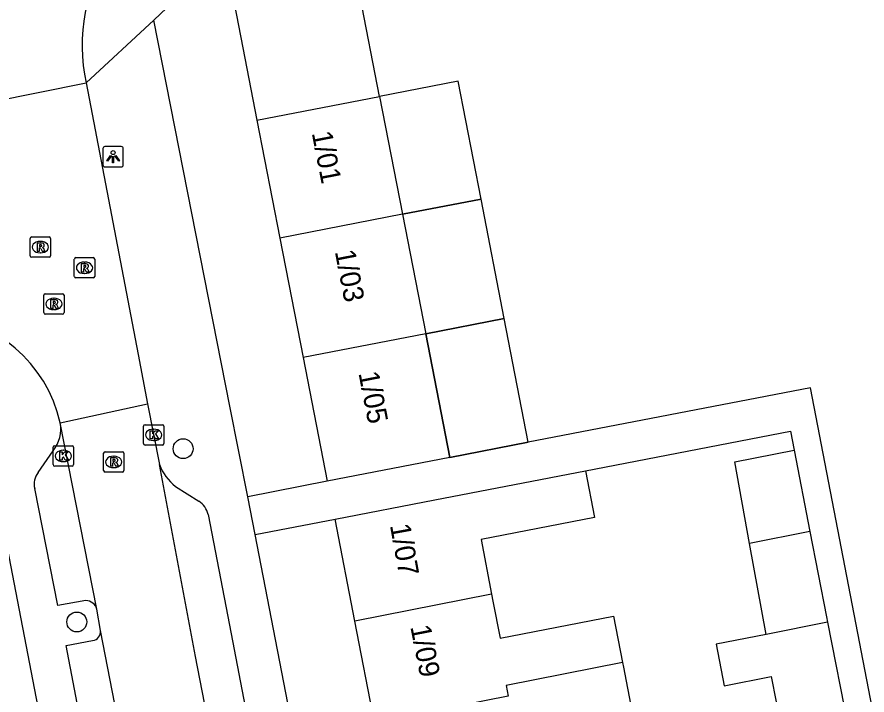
# Model space of a CAD drawing. Extents: x 162172 to 163187, y 382874 to 383684.
# Drawn here: x 163070.55 to 163112.34, y 383419.83 to 383453.17 of the extents above; entities that cross this region are included whole.
import ezdxf

# ---------------------------------------------------------------- set-up
doc = ezdxf.new("R2010")
doc.units = 0
for name, color, linetype in [('IMGEO_Boom', 7, 'Continuous'), ('IMGEO_Kolk', 7, 'Continuous'), ('IMGEO_Lichtpunt', 7, 'Continuous'), ('IMGEO_Pand', 7, 'Continuous'), ('IMGEO_Pand_nummerreeks', 7, 'Continuous'), ('IMGEO_Pand_overbouw', 7, 'Continuous'), ('IMGEO_Rijbaan_lokaal_open', 7, 'Continuous'), ('IMGEO_Rioolput', 7, 'Continuous'), ('IMGEO_Voetpad_open', 7, 'Continuous')]:
    doc.layers.add(name, color=color, linetype=linetype)

msp = doc.modelspace()

# ---------------------------------------------------------------- linework, layer by layer
at = {"layer": 'IMGEO_Boom'}
for centre in [(163078.714, 383431.943), (163073.487, 383423.425)]:
    msp.add_circle(centre, 0.489, dxfattribs=at)
at = {"layer": 'IMGEO_Kolk'}
for p, q in [((163076.765, 383432.198), (163076.765, 383433.05)), ((163076.84, 383433.124), (163077.692, 383433.124)), ((163077.766, 383433.05), (163077.766, 383432.198)), ((163077.253, 383432.904), (163077.278, 383432.904)), ((163072.401, 383432.086), (163073.253, 383432.086)), ((163077.692, 383432.124), (163076.84, 383432.124)), ((163077.276, 383432.344), (163077.251, 383432.344)), ((163072.326, 383431.16), (163072.326, 383432.012)), ((163072.814, 383431.866), (163072.839, 383431.866)), ((163073.327, 383432.012), (163073.327, 383431.16)), ((163072.837, 383431.306), (163072.812, 383431.306)), ((163073.253, 383431.086), (163072.401, 383431.086))]:
    msp.add_line(p, q, dxfattribs=at)
for points in [[(163076.765, 383432.198), (163076.765, 383433.05)], [(163076.84, 383433.124), (163077.692, 383433.124)], [(163077.766, 383433.05), (163077.766, 383432.198)], [(163077.086, 383432.824), (163077.209, 383432.824), (163077.209, 383432.673), (163077.339, 383432.824), (163077.503, 383432.824), (163077.357, 383432.673), (163077.51, 383432.424), (163077.358, 383432.424), (163077.273, 383432.588), (163077.209, 383432.521), (163077.209, 383432.424), (163077.086, 383432.424), (163077.086, 383432.824)], [(163072.401, 383432.086), (163073.253, 383432.086)], [(163077.692, 383432.124), (163076.84, 383432.124)], [(163072.326, 383431.16), (163072.326, 383432.012)], [(163072.647, 383431.786), (163072.77, 383431.786), (163072.77, 383431.635), (163072.9, 383431.786), (163073.064, 383431.786), (163072.918, 383431.635), (163073.071, 383431.386), (163072.919, 383431.386), (163072.834, 383431.55), (163072.77, 383431.483), (163072.77, 383431.386), (163072.647, 383431.386), (163072.647, 383431.786)], [(163073.327, 383432.012), (163073.327, 383431.16)], [(163073.253, 383431.086), (163072.401, 383431.086)]]:
    msp.add_lwpolyline(points, dxfattribs=at)
for centre, start, end in [((163076.842, 383433.048), 91.552, 178.448), ((163076.842, 383433.048), 91.552, 178.448), ((163077.69, 383433.048), 1.552, 88.448), ((163077.69, 383433.048), 1.552, 88.448), ((163072.403, 383432.01), 91.552, 178.448), ((163072.403, 383432.01), 91.552, 178.448), ((163073.251, 383432.01), 1.552, 88.448), ((163073.251, 383432.01), 1.552, 88.448), ((163076.842, 383432.2), 181.552, 268.448), ((163076.842, 383432.2), 181.552, 268.448), ((163077.69, 383432.2), 271.552, 358.448), ((163077.69, 383432.2), 271.552, 358.448), ((163072.403, 383431.162), 181.552, 268.448), ((163072.403, 383431.162), 181.552, 268.448), ((163073.251, 383431.162), 271.552, 358.448), ((163073.251, 383431.162), 271.552, 358.448)]:
    msp.add_arc(centre, 0.0765, start, end, dxfattribs=at)
for centre, major_axis, ratio, start_param, end_param in [((163077.252, 383432.624), (-0.387, 0.002), 0.722429, 4.712389, 7.853982), ((163077.277, 383432.624), (-0.39, 0.002), 0.717154, 1.570796, 4.712389), ((163072.813, 383431.586), (-0.387, 0.002), 0.722429, 4.712389, 7.853982), ((163072.838, 383431.586), (-0.39, 0.002), 0.717154, 1.570796, 4.712389)]:
    msp.add_ellipse(centre, major_axis=major_axis, ratio=ratio, start_param=start_param, end_param=end_param, dxfattribs=at)
at = {"layer": 'IMGEO_Lichtpunt'}
for p, q in [((163075.676, 383446.795), (163074.868, 383446.795)), ((163075.676, 383446.795), (163074.868, 383446.795)), ((163074.774, 383446.7), (163074.774, 383445.893)), ((163074.774, 383446.7), (163074.774, 383445.893)), ((163075.77, 383445.893), (163075.77, 383446.7)), ((163075.77, 383445.893), (163075.77, 383446.7)), ((163074.868, 383445.799), (163075.676, 383445.799)), ((163074.868, 383445.799), (163075.676, 383445.799))]:
    msp.add_line(p, q, dxfattribs=at)
for points in [[(163075.148, 383446.364), (163075.187, 383446.336), (163074.999, 383446.074), (163074.961, 383446.101), (163075.148, 383446.364)], [(163075.25, 383446.316), (163075.297, 383446.316), (163075.297, 383445.994), (163075.25, 383445.994), (163075.25, 383446.316)], [(163075.36, 383446.336), (163075.398, 383446.363), (163075.585, 383446.101), (163075.546, 383446.073), (163075.36, 383446.336)]]:
    msp.add_lwpolyline(points, dxfattribs=at)
msp.add_circle((163075.273, 383446.498), 0.0994, dxfattribs=at)
for centre, start, end in [((163074.868, 383446.7), 90, 180), ((163074.868, 383446.7), 90, 180), ((163075.676, 383446.7), 0, 90), ((163075.676, 383446.7), 0, 90), ((163074.868, 383445.893), 180, 270), ((163074.868, 383445.893), 180, 270), ((163075.676, 383445.893), 270, 0), ((163075.676, 383445.893), 270, 360)]:
    msp.add_arc(centre, 0.0946, start, end, dxfattribs=at)
at = {"layer": 'IMGEO_Pand'}
for points in [[(163080.745, 383456.321), (163082.346, 383448.092)], [(163088.374, 383449.258), (163087.402, 383454.255), (163089.353, 383456.172)], [(163082.346, 383448.092), (163088.374, 383449.258)], [(163088.374, 383449.258), (163089.501, 383443.467)], [(163082.346, 383448.092), (163083.473, 383442.301)], [(163089.501, 383443.467), (163083.473, 383442.301)], [(163089.501, 383443.467), (163090.642, 383437.598)], [(163083.473, 383442.301), (163084.614, 383436.431)], [(163090.642, 383437.598), (163084.614, 383436.431)], [(163091.826, 383431.512), (163090.642, 383437.598)], [(163084.614, 383436.431), (163085.798, 383430.346)], [(163106.561, 383427.285), (163105.834, 383431.298), (163108.759, 383431.877)], [(163108.759, 383431.877), (163109.534, 383427.87)], [(163091.826, 383431.512), (163085.798, 383430.346)], [(163086.182, 383428.486), (163091.092, 383429.432), (163098.496, 383430.86)], [(163098.496, 383430.86), (163098.941, 383428.553), (163093.367, 383427.478), (163093.88, 383424.791)], [(163087.159, 383423.469), (163086.182, 383428.486)], [(163109.534, 383427.87), (163106.561, 383427.285)], [(163109.534, 383427.87), (163110.343, 383423.683), (163110.398, 383423.407)], [(163107.371, 383422.812), (163106.561, 383427.285)], [(163093.88, 383424.791), (163087.159, 383423.469)], [(163093.88, 383424.791), (163093.946, 383424.444), (163094.298, 383422.627), (163099.877, 383423.714), (163100.318, 383421.427)], [(163088.13, 383418.487), (163087.159, 383423.469)], [(163110.398, 383423.407), (163107.371, 383422.812)], [(163110.398, 383423.407), (163111.43, 383418.166)], [(163107.371, 383422.812), (163104.917, 383422.33), (163105.321, 383420.282), (163107.622, 383420.736), (163108.111, 383418.253), (163108.251, 383417.541)], [(163100.318, 383421.427), (163094.591, 383420.302), (163094.693, 383419.783), (163088.13, 383418.487)], [(163100.318, 383421.427), (163100.36, 383421.211), (163100.778, 383419.05), (163101.332, 383416.181)]]:
    msp.add_lwpolyline(points, dxfattribs=at)
at = {"layer": 'IMGEO_Pand_overbouw'}
for points in [[(163088.374, 383449.258), (163089.501, 383443.467), (163093.359, 383444.215), (163092.233, 383450.005)], [(163093.359, 383444.215), (163089.501, 383443.467), (163090.642, 383437.598), (163094.501, 383438.344)], [(163094.501, 383438.344), (163090.642, 383437.598), (163091.826, 383431.512), (163095.685, 383432.258)]]:
    msp.add_lwpolyline(points, close=True, dxfattribs=at)
at = {"layer": 'IMGEO_Rijbaan_lokaal_open'}
for points in [[(163073.861, 383450.353), (163073.943, 383449.93)], [(163069.3, 383448.988), (163073.943, 383449.93)], [(163073.943, 383449.93), (163076.504, 383436.574), (163076.97, 383434.143)], [(163072.674, 383433.222), (163076.97, 383434.143)], [(163076.97, 383434.143), (163077.552, 383431.164)], [(163074.479, 383424.058), (163072.674, 383433.222)], [(163089.51, 383369.298), (163079.326, 383421.724), (163077.552, 383431.164)], [(163074.659, 383423.001), (163074.479, 383424.058)], [(163085.258, 383368.481), (163074.659, 383423.001)]]:
    msp.add_lwpolyline(points, dxfattribs=at)
for centre, radius, start, end in [((163082.256, 383451.767), 8.514, 142.6337, 189.5602), ((163066.009, 383431.694), 6.838, 12.9111, 86.0297)]:
    msp.add_arc(centre, radius, start, end, dxfattribs=at)
at = {"layer": 'IMGEO_Rioolput'}
for p, q in [((163071.193, 383441.427), (163071.193, 383442.279)), ((163071.268, 383442.353), (163072.12, 383442.353)), ((163071.681, 383442.133), (163071.706, 383442.133)), ((163072.194, 383442.279), (163072.194, 383441.427)), ((163072.12, 383441.353), (163071.268, 383441.353)), ((163071.704, 383441.573), (163071.679, 383441.573)), ((163073.44, 383441.336), (163074.292, 383441.336)), ((163073.365, 383440.41), (163073.365, 383441.262)), ((163073.853, 383441.116), (163073.878, 383441.116)), ((163074.366, 383441.262), (163074.366, 383440.41)), ((163073.876, 383440.556), (163073.851, 383440.556)), ((163074.292, 383440.336), (163073.44, 383440.336)), ((163071.86, 383438.633), (163071.86, 383439.485)), ((163071.935, 383439.559), (163072.787, 383439.559)), ((163072.348, 383439.339), (163072.373, 383439.339)), ((163072.861, 383439.485), (163072.861, 383438.633)), ((163072.371, 383438.779), (163072.346, 383438.779)), ((163072.787, 383438.559), (163071.935, 383438.559)), ((163074.803, 383430.867), (163074.803, 383431.719)), ((163074.878, 383431.793), (163075.73, 383431.793)), ((163075.804, 383431.719), (163075.804, 383430.867)), ((163075.291, 383431.573), (163075.316, 383431.573)), ((163075.314, 383431.013), (163075.289, 383431.013)), ((163075.73, 383430.793), (163074.878, 383430.793))]:
    msp.add_line(p, q, dxfattribs=at)
for points in [[(163071.193, 383441.427), (163071.193, 383442.279)], [(163071.268, 383442.353), (163072.12, 383442.353)], [(163072.194, 383442.279), (163072.194, 383441.427)], [(163071.782, 383442.051), (163071.53, 383442.053), (163071.53, 383441.653)], [(163071.53, 383441.653), (163071.654, 383441.653), (163071.654, 383441.815), (163071.665, 383441.815)], [(163071.708, 383441.972), (163071.654, 383441.972), (163071.654, 383441.891)], [(163071.654, 383441.891), (163071.706, 383441.891)], [(163071.712, 383441.786), (163071.783, 383441.653), (163071.923, 383441.653), (163071.858, 383441.779)], [(163072.12, 383441.353), (163071.268, 383441.353)], [(163073.44, 383441.336), (163074.292, 383441.336)], [(163073.365, 383440.41), (163073.365, 383441.262)], [(163073.954, 383441.034), (163073.702, 383441.036), (163073.702, 383440.636)], [(163073.88, 383440.955), (163073.826, 383440.955), (163073.826, 383440.874)], [(163073.826, 383440.874), (163073.878, 383440.874)], [(163074.366, 383441.262), (163074.366, 383440.41)], [(163073.702, 383440.636), (163073.826, 383440.636), (163073.826, 383440.798), (163073.837, 383440.798)], [(163073.884, 383440.769), (163073.955, 383440.636), (163074.095, 383440.636), (163074.03, 383440.762)], [(163074.292, 383440.336), (163073.44, 383440.336)], [(163071.86, 383438.633), (163071.86, 383439.485)], [(163071.935, 383439.559), (163072.787, 383439.559)], [(163072.449, 383439.257), (163072.197, 383439.259), (163072.197, 383438.859)], [(163072.861, 383439.485), (163072.861, 383438.633)], [(163072.197, 383438.859), (163072.321, 383438.859), (163072.321, 383439.021), (163072.332, 383439.021)], [(163072.375, 383439.178), (163072.321, 383439.178), (163072.321, 383439.097)], [(163072.321, 383439.097), (163072.373, 383439.097)], [(163072.379, 383438.992), (163072.45, 383438.859), (163072.59, 383438.859), (163072.525, 383438.985)], [(163072.787, 383438.559), (163071.935, 383438.559)], [(163074.803, 383430.867), (163074.803, 383431.719)], [(163074.878, 383431.793), (163075.73, 383431.793)], [(163075.804, 383431.719), (163075.804, 383430.867)], [(163075.392, 383431.491), (163075.14, 383431.493), (163075.14, 383431.093)], [(163075.14, 383431.093), (163075.264, 383431.093), (163075.264, 383431.255), (163075.275, 383431.255)], [(163075.318, 383431.412), (163075.264, 383431.412), (163075.264, 383431.331)], [(163075.264, 383431.331), (163075.316, 383431.331)], [(163075.322, 383431.226), (163075.393, 383431.093), (163075.533, 383431.093), (163075.468, 383431.219)], [(163075.73, 383430.793), (163074.878, 383430.793)]]:
    msp.add_lwpolyline(points, dxfattribs=at)
for centre, radius, start, end in [((163071.27, 383442.277), 0.0765, 91.552, 178.448), ((163071.27, 383442.277), 0.0765, 91.552, 178.448), ((163072.118, 383442.277), 0.0765, 1.552, 88.448), ((163072.118, 383442.277), 0.0765, 1.552, 88.448), ((163071.664, 383441.762), 0.0533, 26.0293, 88.6989), ((163071.69, 383442.08), 0.19, 274.7715, 282.9687), ((163071.714, 383441.876), 0.0964, 77.0061, 93.1865), ((163071.728, 383441.933), 0.0378, 276.6634, 79.6772), ((163071.781, 383441.941), 0.109, 350.3612, 89.416), ((163071.779, 383441.941), 0.112, 277.5842, 350.9817), ((163071.763, 383441.726), 0.108, 29.5134, 73.7905), ((163071.27, 383441.429), 0.0765, 181.552, 268.448), ((163071.27, 383441.429), 0.0765, 181.552, 268.448), ((163072.118, 383441.429), 0.0765, 271.552, 358.448), ((163072.118, 383441.429), 0.0765, 271.552, 358.448), ((163073.442, 383441.26), 0.0765, 91.552, 178.448), ((163073.442, 383441.26), 0.0765, 91.552, 178.448), ((163074.29, 383441.26), 0.0765, 1.552, 88.448), ((163074.29, 383441.26), 0.0765, 1.552, 88.448), ((163073.862, 383441.063), 0.19, 274.7715, 282.9687), ((163073.886, 383440.859), 0.0964, 77.0061, 93.1865), ((163073.9, 383440.916), 0.0378, 276.6634, 79.6772), ((163073.953, 383440.924), 0.109, 350.3612, 89.416), ((163073.951, 383440.924), 0.112, 277.5842, 350.9817), ((163073.836, 383440.745), 0.0533, 26.0293, 88.6989), ((163073.935, 383440.709), 0.108, 29.5134, 73.7905), ((163073.442, 383440.412), 0.0765, 181.552, 268.448), ((163073.442, 383440.412), 0.0765, 181.552, 268.448), ((163074.29, 383440.412), 0.0765, 271.552, 358.448), ((163074.29, 383440.412), 0.0765, 271.552, 358.448), ((163071.937, 383439.483), 0.0765, 91.552, 178.448), ((163071.937, 383439.483), 0.0765, 91.552, 178.448), ((163072.448, 383439.147), 0.109, 350.3612, 89.416), ((163072.785, 383439.483), 0.0765, 1.552, 88.448), ((163072.785, 383439.483), 0.0765, 1.552, 88.448), ((163072.331, 383438.968), 0.0533, 26.0293, 88.6989), ((163072.357, 383439.286), 0.19, 274.7715, 282.9687), ((163072.381, 383439.082), 0.0964, 77.0061, 93.1865), ((163072.395, 383439.139), 0.0378, 276.6634, 79.6772), ((163072.446, 383439.147), 0.112, 277.5842, 350.9817), ((163072.43, 383438.932), 0.108, 29.5134, 73.7905), ((163071.937, 383438.635), 0.0765, 181.552, 268.448), ((163071.937, 383438.635), 0.0765, 181.552, 268.448), ((163072.785, 383438.635), 0.0765, 271.552, 358.448), ((163072.785, 383438.635), 0.0765, 271.552, 358.448), ((163074.88, 383431.717), 0.0765, 91.552, 178.448), ((163074.88, 383431.717), 0.0765, 91.552, 178.448), ((163075.728, 383431.717), 0.0765, 1.552, 88.448), ((163075.728, 383431.717), 0.0765, 1.552, 88.448), ((163075.274, 383431.202), 0.0533, 26.0293, 88.6989), ((163075.3, 383431.52), 0.19, 274.7715, 282.9687), ((163075.324, 383431.316), 0.0964, 77.0061, 93.1865), ((163075.338, 383431.373), 0.0378, 276.6634, 79.6772), ((163075.391, 383431.381), 0.109, 350.3612, 89.416), ((163075.389, 383431.381), 0.112, 277.5842, 350.9817), ((163075.373, 383431.166), 0.108, 29.5134, 73.7905), ((163074.88, 383430.869), 0.0765, 181.552, 268.448), ((163074.88, 383430.869), 0.0765, 181.552, 268.448), ((163075.728, 383430.869), 0.0765, 271.552, 358.448), ((163075.728, 383430.869), 0.0765, 271.552, 358.448)]:
    msp.add_arc(centre, radius, start, end, dxfattribs=at)
for centre, major_axis, ratio, start_param, end_param in [((163071.68, 383441.853), (-0.387, 0.002), 0.722429, 4.712389, 7.853982), ((163071.705, 383441.853), (-0.39, 0.002), 0.717154, 1.570796, 4.712389), ((163073.852, 383440.836), (-0.387, 0.002), 0.722429, 4.712389, 7.853982), ((163073.877, 383440.836), (-0.39, 0.002), 0.717154, 1.570796, 4.712389), ((163072.347, 383439.059), (-0.387, 0.002), 0.722429, 4.712389, 7.853982), ((163072.372, 383439.059), (-0.39, 0.002), 0.717154, 1.570796, 4.712389), ((163075.29, 383431.293), (-0.387, 0.002), 0.722429, 4.712389, 7.853982), ((163075.315, 383431.293), (-0.39, 0.002), 0.717154, 1.570796, 4.712389)]:
    msp.add_ellipse(centre, major_axis=major_axis, ratio=ratio, start_param=start_param, end_param=end_param, dxfattribs=at)
at = {"layer": 'IMGEO_Voetpad_open'}
for points in [[(163077.268, 383453.006), (163080.745, 383456.321)], [(163077.268, 383453.006), (163073.943, 383449.93)], [(163081.895, 383429.575), (163081.013, 383434.042), (163077.268, 383453.006)], [(163125.442, 383316.1), (163132.288, 383317.386), (163115.643, 383403.419), (163109.562, 383434.934), (163095.685, 383432.258), (163091.826, 383431.512)], [(163068.62, 383434.479), (163071.575, 383419.231), (163067.663, 383418.53)], [(163098.496, 383430.86), (163108.58, 383432.806), (163108.759, 383431.877)], [(163071.58, 383430.767), (163072.319, 383431.839)], [(163078.338, 383430.086), (163079.484, 383429.359)], [(163085.798, 383430.346), (163081.895, 383429.575)], [(163073.934, 383424.48), (163072.549, 383424.23), (163071.418, 383429.987)], [(163082.258, 383427.726), (163081.895, 383429.575)], [(163079.938, 383428.704), (163080.995, 383423.272), (163082.753, 383414.13), (163081.793, 383413.936)], [(163082.258, 383427.726), (163086.182, 383428.486)], [(163104.368, 383313.591), (163082.258, 383427.726)], [(163077.091, 383405.958), (163076.107, 383405.777), (163072.957, 383422.267), (163074.264, 383422.519)]]:
    msp.add_lwpolyline(points, dxfattribs=at)
for centre, radius, start, end in [((163070.983, 383432.919), 1.718, 321.0516, 10.1557), ((163079.868, 383432.027), 2.472, 200.441, 231.7526), ((163072.271, 383430.217), 0.883, 141.4596, 195.0742), ((163078.966, 383428.515), 0.99, 10.9832, 58.4708), ((163073.91, 383423.886), 0.594, 16.811, 87.6869), ((163074.22, 383422.958), 0.441, 275.7059, 5.6247)]:
    msp.add_arc(centre, radius, start, end, dxfattribs=at)

# ---------------------------------------------------------------- texts
at = {"layer": 'IMGEO_Pand_nummerreeks'}
for s, rotation, p in [('1/01', 281.0063, (163085.034, 383447.469)), ('1/03', 281.0063, (163086.168, 383441.639)), ('1/05', 281.0063, (163087.331, 383435.661)), ('1/07', 280.3048, (163088.879, 383428.178)), ('1/09', 281.2059, (163089.881, 383423.192))]:
    msp.add_text(s, height=1, rotation=rotation, dxfattribs=at).set_placement(p)

doc.saveas('drawing.dxf')
